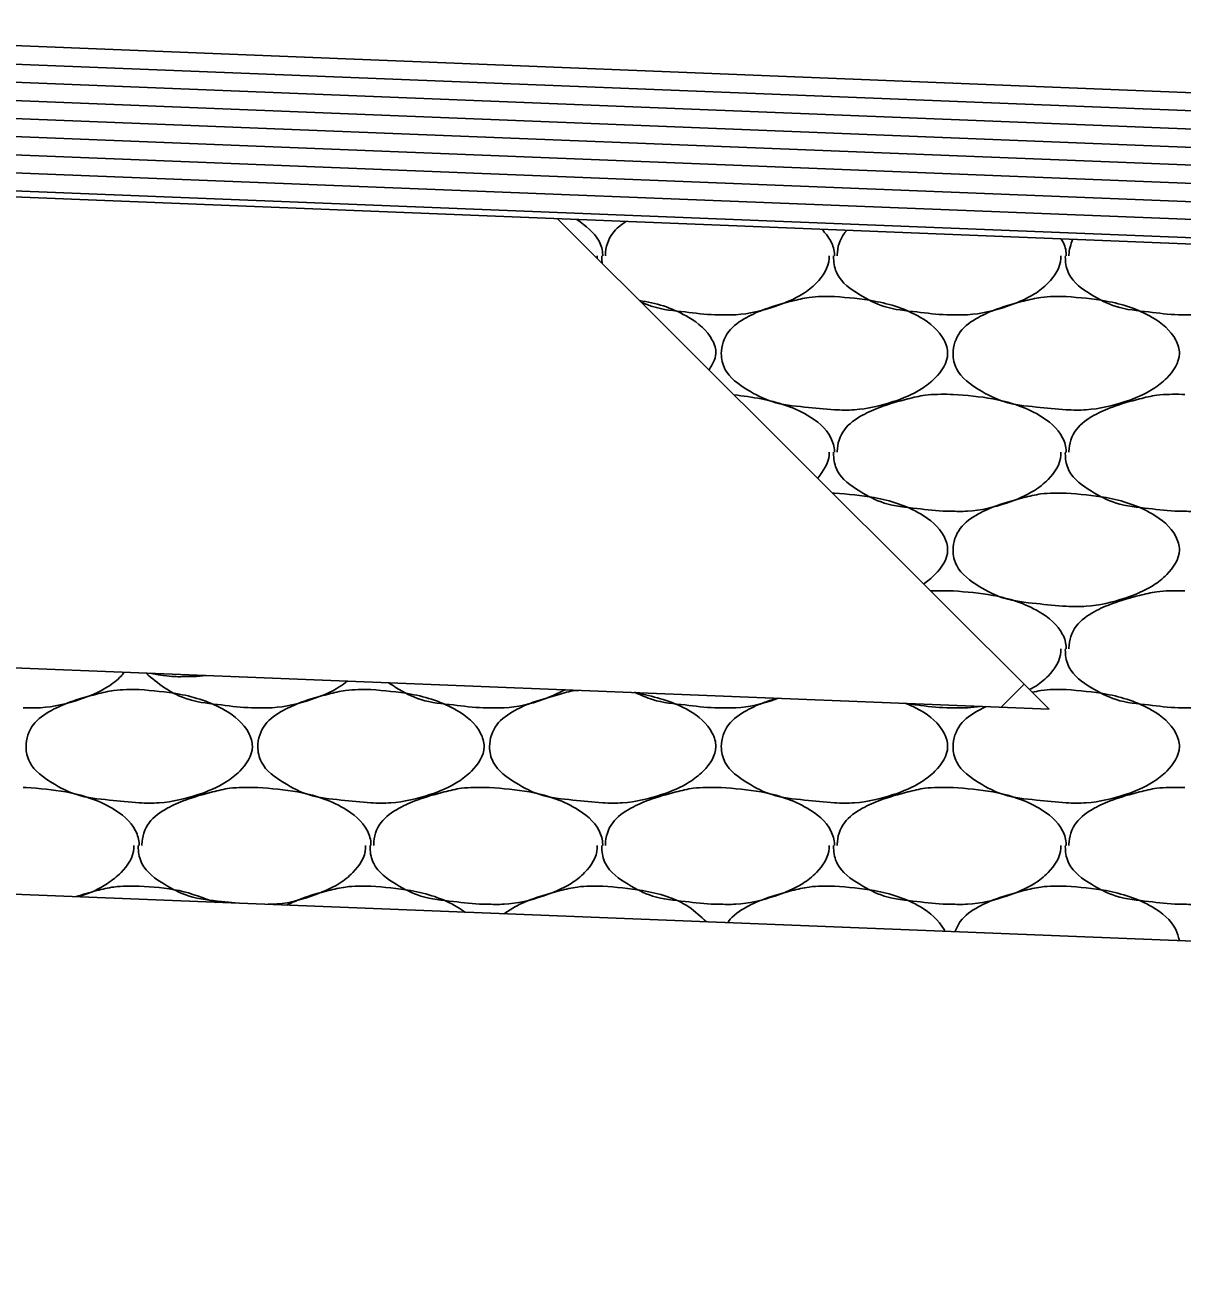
# Model space of a CAD drawing. Extents: x 1364961 to 1365294, y 367927 to 368034.
# Drawn here: x 1365056.37 to 1365058.926, y 367951.145 to 367953.895 of the extents above; entities that cross this region are included whole.
import ezdxf

# ---------------------------------------------------------------- set-up
doc = ezdxf.new("R2010")
doc.units = 0
doc.layers.add('Default', color=7, linetype='Continuous')

msp = doc.modelspace()

# ---------------------------------------------------------------- linework, layer by layer
at = {"layer": 'Default'}
for p, q in [((1365055.1971, 367953.8949), (1365065.1971, 367953.4949)), ((1365055.4471, 367953.8439), (1365065.2361, 367953.4559)), ((1365055.4473, 367953.8039), (1365065.2791, 367953.4129)), ((1365055.4471, 367953.7638), (1365065.3231, 367953.3699)), ((1365055.4471, 367953.7238), (1365065.3611, 367953.3309)), ((1365055.1931, 367953.6939), (1365065.4041, 367953.2879)), ((1365055.1921, 367953.6539), (1365065.4471, 367953.2449)), ((1365055.1921, 367953.6139), (1365065.487, 367953.2059)), ((1365055.1901, 367953.5739), (1365065.529, 367953.1639)), ((1365055.1971, 367953.5609), (1365065.546, 367953.1469)), ((1365057.5461, 367953.4669), (1365058.6321, 367952.3839)), ((1365057.6341, 367953.3849), (1365057.6341, 367953.3789)), ((1365058.4141, 367953.0789), (1365058.4201, 367953.0789)), ((1365058.9261, 367953.0789), (1365058.9321, 367953.0789)), ((1365058.1531, 367952.8609), (1365058.1581, 367952.8609)), ((1365058.3711, 367952.6449), (1365058.4141, 367952.6449)), ((1365058.4141, 367952.6449), (1365058.4201, 367952.6449)), ((1365058.9261, 367952.6449), (1365058.9321, 367952.6449)), ((1365055.1981, 367952.5209), (1365058.6321, 367952.3839)), ((1365058.5771, 367952.4389), (1365058.5261, 367952.3879)), ((1365056.3661, 367952.2109), (1365056.3721, 367952.2109)), ((1365056.8781, 367952.2109), (1365056.8841, 367952.2109)), ((1365057.3901, 367952.2109), (1365057.3961, 367952.2109)), ((1365057.9021, 367952.2109), (1365057.9081, 367952.2109)), ((1365058.4141, 367952.2109), (1365058.4201, 367952.2109)), ((1365058.9261, 367952.2109), (1365058.9321, 367952.2109)), ((1365056.1971, 367951.9809), (1365077.207, 367951.1449))]:
    msp.add_line(p, q, dxfattribs=at)
for points in [[(1365057.5891, 367953.4649), (1365057.6381, 367953.4169), (1365057.6461, 367953.3869), (1365057.6461, 367953.3849)], [(1365057.6521, 367953.3849), (1365057.6521, 367953.3869), (1365057.6681, 367953.4349), (1365057.6971, 367953.4609)], [(1365058.1301, 367953.4439), (1365058.1501, 367953.4169), (1365058.1581, 367953.3869), (1365058.1581, 367953.3849)], [(1365058.1641, 367953.3849), (1365058.1641, 367953.3869), (1365058.1801, 367953.4349), (1365058.1851, 367953.4409)], [(1365058.6591, 367953.4219), (1365058.6621, 367953.4169), (1365058.6701, 367953.3869), (1365058.6701, 367953.3849)], [(1365058.6761, 367953.3849), (1365058.6761, 367953.3869), (1365058.6841, 367953.4209)], [(1365057.6451, 367953.3679), (1365057.6441, 367953.3789), (1365057.6441, 367953.3849)], [(1365058.1461, 367953.3849), (1365058.1461, 367953.3789), (1365058.1181, 367953.3249), (1365058.0881, 367953.3009), (1365058.0261, 367953.2729), (1365057.9401, 367953.2549), (1365057.9021, 367953.2549)], [(1365058.4141, 367953.2549), (1365058.4061, 367953.2549), (1365058.3401, 367953.2609), (1365058.2681, 367953.2729), (1365058.2141, 367953.2989), (1365058.1641, 367953.3449), (1365058.1561, 367953.3789), (1365058.1561, 367953.3849)], [(1365058.6581, 367953.3849), (1365058.6581, 367953.3789), (1365058.6301, 367953.3249), (1365058.6001, 367953.3009), (1365058.5381, 367953.2729), (1365058.4521, 367953.2549), (1365058.4141, 367953.2549)], [(1365058.9261, 367953.2549), (1365058.9181, 367953.2549), (1365058.8521, 367953.2609), (1365058.7801, 367953.2729), (1365058.7261, 367953.2989), (1365058.6761, 367953.3449), (1365058.6681, 367953.3789), (1365058.6681, 367953.3849)], [(1365059.1701, 367953.3849), (1365059.1701, 367953.3789), (1365059.1421, 367953.3249), (1365059.1121, 367953.3009), (1365059.0501, 367953.2729), (1365058.9641, 367953.2549), (1365058.9261, 367953.2549)], [(1365057.7271, 367953.2859), (1365057.7341, 367953.2849), (1365057.8361, 367953.2489), (1365057.8881, 367953.1989), (1365057.8961, 367953.1689), (1365057.8811, 367953.1329)], [(1365057.9021, 367953.2549), (1365057.8941, 367953.2549), (1365057.8281, 367953.2609), (1365057.7561, 367953.2729), (1365057.7321, 367953.2819)], [(1365058.1581, 367953.2949), (1365058.2461, 367953.2849), (1365058.3481, 367953.2489), (1365058.4001, 367953.1989), (1365058.4081, 367953.1689), (1365058.3801, 367953.1149), (1365058.3501, 367953.0909), (1365058.2881, 367953.0629), (1365058.2021, 367953.0449), (1365058.1581, 367953.0449), (1365058.0921, 367953.0509), (1365058.0201, 367953.0629), (1365057.9661, 367953.0889), (1365057.9161, 367953.1349), (1365057.9081, 367953.1689), (1365057.9241, 367953.2169), (1365057.9641, 367953.2489), (1365058.0041, 367953.2669), (1365058.0641, 367953.2849), (1365058.1021, 367953.2929), (1365058.1581, 367953.2949)], [(1365058.6701, 367953.2949), (1365058.7581, 367953.2849), (1365058.8601, 367953.2489), (1365058.9121, 367953.1989), (1365058.9201, 367953.1689), (1365058.8921, 367953.1149), (1365058.8621, 367953.0909), (1365058.8001, 367953.0629), (1365058.7141, 367953.0449), (1365058.6701, 367953.0449), (1365058.6041, 367953.0509), (1365058.5321, 367953.0629), (1365058.4781, 367953.0889), (1365058.4281, 367953.1349), (1365058.4201, 367953.1689), (1365058.4361, 367953.2169), (1365058.4761, 367953.2489), (1365058.5161, 367953.2669), (1365058.5761, 367953.2849), (1365058.6141, 367953.2929), (1365058.6701, 367953.2949)], [(1365057.9361, 367953.0779), (1365057.9961, 367953.0689), (1365058.0981, 367953.0329), (1365058.1501, 367952.9829), (1365058.1581, 367952.9529), (1365058.1581, 367952.9509)], [(1365058.1641, 367952.9509), (1365058.1641, 367952.9529), (1365058.1801, 367953.0009), (1365058.2201, 367953.0329), (1365058.2601, 367953.0509), (1365058.3201, 367953.0689), (1365058.3581, 367953.0769), (1365058.4141, 367953.0789)], [(1365058.4201, 367953.0789), (1365058.5081, 367953.0689), (1365058.6101, 367953.0329), (1365058.6621, 367952.9829), (1365058.6701, 367952.9529), (1365058.6701, 367952.9509)], [(1365058.6761, 367952.9509), (1365058.6761, 367952.9529), (1365058.6921, 367953.0009), (1365058.7321, 367953.0329), (1365058.7721, 367953.0509), (1365058.8321, 367953.0689), (1365058.8701, 367953.0769), (1365058.9261, 367953.0789)], [(1365058.1461, 367952.9509), (1365058.1461, 367952.9449), (1365058.1211, 367952.8939)], [(1365058.4141, 367952.8209), (1365058.4061, 367952.8209), (1365058.3401, 367952.8269), (1365058.2681, 367952.8389), (1365058.2141, 367952.8649), (1365058.1641, 367952.9109), (1365058.1561, 367952.9449), (1365058.1561, 367952.9509)], [(1365058.6581, 367952.9509), (1365058.6581, 367952.9449), (1365058.6301, 367952.8909), (1365058.6001, 367952.8669), (1365058.5381, 367952.8389), (1365058.4521, 367952.8209), (1365058.4141, 367952.8209)], [(1365058.9261, 367952.8209), (1365058.9181, 367952.8209), (1365058.8521, 367952.8269), (1365058.7801, 367952.8389), (1365058.7261, 367952.8649), (1365058.6761, 367952.9109), (1365058.6681, 367952.9449), (1365058.6681, 367952.9509)], [(1365059.1701, 367952.9509), (1365059.1701, 367952.9449), (1365059.1421, 367952.8909), (1365059.1121, 367952.8669), (1365059.0501, 367952.8389), (1365058.9641, 367952.8209), (1365058.9261, 367952.8209)], [(1365058.1581, 367952.8609), (1365058.2461, 367952.8509), (1365058.3481, 367952.8149), (1365058.4001, 367952.7649), (1365058.4081, 367952.7349), (1365058.3801, 367952.6809), (1365058.3551, 367952.6599)], [(1365058.6701, 367952.8609), (1365058.7581, 367952.8509), (1365058.8601, 367952.8149), (1365058.9121, 367952.7649), (1365058.9201, 367952.7349), (1365058.8921, 367952.6809), (1365058.8621, 367952.6569), (1365058.8001, 367952.6289), (1365058.7141, 367952.6109), (1365058.6701, 367952.6109), (1365058.6041, 367952.6169), (1365058.5321, 367952.6289), (1365058.4781, 367952.6549), (1365058.4281, 367952.7009), (1365058.4201, 367952.7349), (1365058.4361, 367952.7829), (1365058.4761, 367952.8149), (1365058.5161, 367952.8329), (1365058.5761, 367952.8509), (1365058.6141, 367952.8589), (1365058.6701, 367952.8609)], [(1365058.4201, 367952.6449), (1365058.5081, 367952.6349), (1365058.6101, 367952.5989), (1365058.6621, 367952.5489), (1365058.6701, 367952.5189), (1365058.6701, 367952.5169)], [(1365058.6761, 367952.5169), (1365058.6761, 367952.5189), (1365058.6921, 367952.5669), (1365058.7321, 367952.5989), (1365058.7721, 367952.6169), (1365058.8321, 367952.6349), (1365058.8701, 367952.6429), (1365058.9261, 367952.6449)], [(1365058.6581, 367952.5169), (1365058.6581, 367952.5109), (1365058.6301, 367952.4569), (1365058.6001, 367952.4329), (1365058.5891, 367952.4269)], [(1365058.9261, 367952.3869), (1365058.9181, 367952.3869), (1365058.8521, 367952.3929), (1365058.7801, 367952.4049), (1365058.7261, 367952.4309), (1365058.6761, 367952.4769), (1365058.6681, 367952.5109), (1365058.6681, 367952.5169)], [(1365059.1701, 367952.5169), (1365059.1701, 367952.5109), (1365059.1421, 367952.4569), (1365059.1121, 367952.4329), (1365059.0501, 367952.4049), (1365058.9641, 367952.3869), (1365058.9261, 367952.3869)], [(1365056.5891, 367952.4649), (1365056.5821, 367952.4569), (1365056.5521, 367952.4329), (1365056.4901, 367952.4049), (1365056.4041, 367952.3869), (1365056.3661, 367952.3869)], [(1365056.8781, 367952.3869), (1365056.8701, 367952.3869), (1365056.8041, 367952.3929), (1365056.7321, 367952.4049), (1365056.6781, 367952.4309), (1365056.6371, 367952.4629)], [(1365056.6461, 367952.4629), (1365056.6941, 367952.4559), (1365056.7321, 367952.4559)], [(1365056.7321, 367952.4559), (1365056.7401, 367952.4559), (1365056.7701, 367952.4579)], [(1365056.6221, 367952.4269), (1365056.7101, 367952.4169), (1365056.8121, 367952.3809), (1365056.8641, 367952.3309), (1365056.8721, 367952.3009), (1365056.8441, 367952.2469), (1365056.8141, 367952.2229), (1365056.7521, 367952.1949), (1365056.6661, 367952.1769), (1365056.6221, 367952.1769), (1365056.5561, 367952.1829), (1365056.4841, 367952.1949), (1365056.4301, 367952.2209), (1365056.3801, 367952.2669), (1365056.3721, 367952.3009), (1365056.3881, 367952.3489), (1365056.4281, 367952.3809), (1365056.4681, 367952.3989), (1365056.5281, 367952.4169), (1365056.5661, 367952.4249), (1365056.6221, 367952.4269)], [(1365057.0821, 367952.4459), (1365057.0641, 367952.4329), (1365057.0021, 367952.4049), (1365056.9161, 367952.3869), (1365056.8781, 367952.3869)], [(1365057.1341, 367952.4269), (1365057.2221, 367952.4169), (1365057.3241, 367952.3809), (1365057.3761, 367952.3309), (1365057.3841, 367952.3009), (1365057.3561, 367952.2469), (1365057.3261, 367952.2229), (1365057.2641, 367952.1949), (1365057.1781, 367952.1769), (1365057.1341, 367952.1769), (1365057.0681, 367952.1829), (1365056.9961, 367952.1949), (1365056.9421, 367952.2209), (1365056.8921, 367952.2669), (1365056.8841, 367952.3009), (1365056.9001, 367952.3489), (1365056.9401, 367952.3809), (1365056.9801, 367952.3989), (1365057.0401, 367952.4169), (1365057.0781, 367952.4249), (1365057.1341, 367952.4269)], [(1365057.3901, 367952.3869), (1365057.3821, 367952.3869), (1365057.3161, 367952.3929), (1365057.2441, 367952.4049), (1365057.1901, 367952.4309), (1365057.1731, 367952.4419)], [(1365057.5641, 367952.4269), (1365057.5141, 367952.4049), (1365057.4281, 367952.3869), (1365057.3901, 367952.3869)], [(1365058.6701, 367952.4269), (1365058.7581, 367952.4169), (1365058.8601, 367952.3809), (1365058.9121, 367952.3309), (1365058.9201, 367952.3009), (1365058.8921, 367952.2469), (1365058.8621, 367952.2229), (1365058.8001, 367952.1949), (1365058.7141, 367952.1769), (1365058.6701, 367952.1769), (1365058.6041, 367952.1829), (1365058.5321, 367952.1949), (1365058.4781, 367952.2209), (1365058.4281, 367952.2669), (1365058.4201, 367952.3009), (1365058.4361, 367952.3489), (1365058.4761, 367952.3809), (1365058.4931, 367952.3899)], [(1365058.5951, 367952.4209), (1365058.6141, 367952.4249), (1365058.6701, 367952.4269)], [(1365057.7161, 367952.4209), (1365057.7341, 367952.4169), (1365057.8361, 367952.3809), (1365057.8881, 367952.3309), (1365057.8961, 367952.3009), (1365057.8681, 367952.2469), (1365057.8381, 367952.2229), (1365057.7761, 367952.1949), (1365057.6901, 367952.1769), (1365057.6461, 367952.1769), (1365057.5801, 367952.1829), (1365057.5081, 367952.1949), (1365057.4541, 367952.2209), (1365057.4041, 367952.2669), (1365057.3961, 367952.3009), (1365057.4121, 367952.3489), (1365057.4521, 367952.3809), (1365057.4921, 367952.3989), (1365057.5521, 367952.4169), (1365057.5901, 367952.4249), (1365057.5931, 367952.4249)], [(1365057.9021, 367952.3869), (1365057.8941, 367952.3869), (1365057.8281, 367952.3929), (1365057.7561, 367952.4049), (1365057.7191, 367952.4199)], [(1365058.0341, 367952.4079), (1365058.0261, 367952.4049), (1365057.9401, 367952.3869), (1365057.9021, 367952.3869)], [(1365058.3151, 367952.3969), (1365058.3481, 367952.3809), (1365058.4001, 367952.3309), (1365058.4081, 367952.3009), (1365058.3801, 367952.2469), (1365058.3501, 367952.2229), (1365058.2881, 367952.1949), (1365058.2021, 367952.1769), (1365058.1581, 367952.1769), (1365058.0921, 367952.1829), (1365058.0201, 367952.1949), (1365057.9661, 367952.2209), (1365057.9161, 367952.2669), (1365057.9081, 367952.3009), (1365057.9241, 367952.3489), (1365057.9641, 367952.3809), (1365058.0041, 367952.3989), (1365058.0321, 367952.4079)], [(1365058.4141, 367952.3869), (1365058.4061, 367952.3869), (1365058.3401, 367952.3929), (1365058.3111, 367952.3969)], [(1365058.4801, 367952.3899), (1365058.4521, 367952.3869), (1365058.4141, 367952.3869)], [(1365056.3721, 367952.2109), (1365056.4601, 367952.2009), (1365056.5621, 367952.1649), (1365056.6141, 367952.1149), (1365056.6221, 367952.0849), (1365056.6221, 367952.0829)], [(1365056.6281, 367952.0829), (1365056.6281, 367952.0849), (1365056.6441, 367952.1329), (1365056.6841, 367952.1649), (1365056.7241, 367952.1829), (1365056.7841, 367952.2009), (1365056.8221, 367952.2089), (1365056.8781, 367952.2109)], [(1365056.8841, 367952.2109), (1365056.9721, 367952.2009), (1365057.0741, 367952.1649), (1365057.1261, 367952.1149), (1365057.1341, 367952.0849), (1365057.1341, 367952.0829)], [(1365057.1401, 367952.0829), (1365057.1401, 367952.0849), (1365057.1561, 367952.1329), (1365057.1961, 367952.1649), (1365057.2361, 367952.1829), (1365057.2961, 367952.2009), (1365057.3341, 367952.2089), (1365057.3901, 367952.2109)], [(1365057.3961, 367952.2109), (1365057.4841, 367952.2009), (1365057.5861, 367952.1649), (1365057.6381, 367952.1149), (1365057.6461, 367952.0849), (1365057.6461, 367952.0829)], [(1365057.6521, 367952.0829), (1365057.6521, 367952.0849), (1365057.6681, 367952.1329), (1365057.7081, 367952.1649), (1365057.7481, 367952.1829), (1365057.8081, 367952.2009), (1365057.8461, 367952.2089), (1365057.9021, 367952.2109)], [(1365057.9081, 367952.2109), (1365057.9961, 367952.2009), (1365058.0981, 367952.1649), (1365058.1501, 367952.1149), (1365058.1581, 367952.0849), (1365058.1581, 367952.0829)], [(1365058.1641, 367952.0829), (1365058.1641, 367952.0849), (1365058.1801, 367952.1329), (1365058.2201, 367952.1649), (1365058.2601, 367952.1829), (1365058.3201, 367952.2009), (1365058.3581, 367952.2089), (1365058.4141, 367952.2109)], [(1365058.4201, 367952.2109), (1365058.5081, 367952.2009), (1365058.6101, 367952.1649), (1365058.6621, 367952.1149), (1365058.6701, 367952.0849), (1365058.6701, 367952.0829)], [(1365058.6761, 367952.0829), (1365058.6761, 367952.0849), (1365058.6921, 367952.1329), (1365058.7321, 367952.1649), (1365058.7721, 367952.1829), (1365058.8321, 367952.2009), (1365058.8701, 367952.2089), (1365058.9261, 367952.2109)], [(1365056.6101, 367952.0829), (1365056.6101, 367952.0769), (1365056.5821, 367952.0229), (1365056.5521, 367951.9989), (1365056.4901, 367951.9709), (1365056.4851, 367951.9699)], [(1365056.8341, 367951.9559), (1365056.8041, 367951.9589), (1365056.7321, 367951.9709), (1365056.6781, 367951.9969), (1365056.6281, 367952.0429), (1365056.6201, 367952.0769), (1365056.6201, 367952.0829)], [(1365057.1221, 367952.0829), (1365057.1221, 367952.0769), (1365057.0941, 367952.0229), (1365057.0641, 367951.9989), (1365057.0021, 367951.9709), (1365056.9161, 367951.9529), (1365056.9071, 367951.9529)], [(1365057.3901, 367951.9529), (1365057.3821, 367951.9529), (1365057.3161, 367951.9589), (1365057.2441, 367951.9709), (1365057.1901, 367951.9969), (1365057.1401, 367952.0429), (1365057.1321, 367952.0769), (1365057.1321, 367952.0829)], [(1365057.6341, 367952.0829), (1365057.6341, 367952.0769), (1365057.6061, 367952.0229), (1365057.5761, 367951.9989), (1365057.5141, 367951.9709), (1365057.4281, 367951.9529), (1365057.3901, 367951.9529)], [(1365057.9021, 367951.9529), (1365057.8941, 367951.9529), (1365057.8281, 367951.9589), (1365057.7561, 367951.9709), (1365057.7021, 367951.9969), (1365057.6521, 367952.0429), (1365057.6441, 367952.0769), (1365057.6441, 367952.0829)], [(1365058.1461, 367952.0829), (1365058.1461, 367952.0769), (1365058.1181, 367952.0229), (1365058.0881, 367951.9989), (1365058.0261, 367951.9709), (1365057.9401, 367951.9529), (1365057.9021, 367951.9529)], [(1365058.4141, 367951.9529), (1365058.4061, 367951.9529), (1365058.3401, 367951.9589), (1365058.2681, 367951.9709), (1365058.2141, 367951.9969), (1365058.1641, 367952.0429), (1365058.1561, 367952.0769), (1365058.1561, 367952.0829)], [(1365058.6581, 367952.0829), (1365058.6581, 367952.0769), (1365058.6301, 367952.0229), (1365058.6001, 367951.9989), (1365058.5381, 367951.9709), (1365058.4521, 367951.9529), (1365058.4141, 367951.9529)], [(1365058.9261, 367951.9529), (1365058.9181, 367951.9529), (1365058.8521, 367951.9589), (1365058.7801, 367951.9709), (1365058.7261, 367951.9969), (1365058.6761, 367952.0429), (1365058.6681, 367952.0769), (1365058.6681, 367952.0829)], [(1365059.1701, 367952.0829), (1365059.1701, 367952.0769), (1365059.1421, 367952.0229), (1365059.1121, 367951.9989), (1365059.0501, 367951.9709), (1365058.9641, 367951.9529), (1365058.9261, 367951.9529)], [(1365056.4821, 367951.9699), (1365056.5281, 367951.9829), (1365056.5661, 367951.9909), (1365056.6221, 367951.9929)], [(1365056.6221, 367951.9929), (1365056.7101, 367951.9829), (1365056.7911, 367951.9569)], [(1365056.9481, 367951.9509), (1365056.9801, 367951.9649), (1365057.0401, 367951.9829), (1365057.0781, 367951.9909), (1365057.1341, 367951.9929)], [(1365057.1341, 367951.9929), (1365057.2221, 367951.9829), (1365057.3241, 367951.9469), (1365057.3421, 367951.9349)], [(1365057.4281, 367951.9319), (1365057.4521, 367951.9469), (1365057.4921, 367951.9649), (1365057.5521, 367951.9829), (1365057.5901, 367951.9909), (1365057.6461, 367951.9929)], [(1365057.6461, 367951.9929), (1365057.7341, 367951.9829), (1365057.8361, 367951.9469), (1365057.8751, 367951.9139)], [(1365057.9221, 367951.9119), (1365057.9241, 367951.9149), (1365057.9641, 367951.9469), (1365058.0041, 367951.9649), (1365058.0641, 367951.9829), (1365058.1021, 367951.9909), (1365058.1581, 367951.9929)], [(1365058.1581, 367951.9929), (1365058.2461, 367951.9829), (1365058.3481, 367951.9469), (1365058.4001, 367951.8969), (1365058.4021, 367951.8929)], [(1365058.4241, 367951.8919), (1365058.4361, 367951.9149), (1365058.4761, 367951.9469), (1365058.5161, 367951.9649), (1365058.5761, 367951.9829), (1365058.6141, 367951.9909), (1365058.6701, 367951.9929)], [(1365058.6701, 367951.9929), (1365058.7581, 367951.9829), (1365058.8601, 367951.9469), (1365058.9121, 367951.8969), (1365058.9201, 367951.8729)]]:
    msp.add_spline(points, degree=3, dxfattribs=at)

doc.saveas('drawing.dxf')
